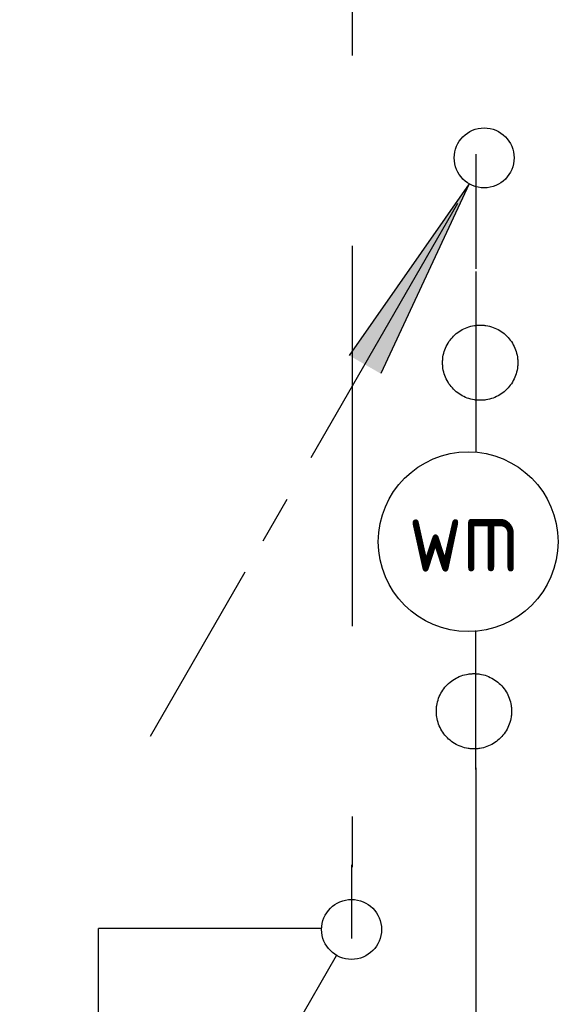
# Model space of a CAD drawing. Extents: x -132501 to 411300, y -42818 to 427495.
# Tile 277 of 330: x 199358 to 199808, y 216307 to 217128. Entities that reach past the tile are written whole.
import ezdxf

# ---------------------------------------------------------------- set-up
doc = ezdxf.new("R2010")
doc.units = 0
doc.header["$LTSCALE"] = 50
for name, pattern in [('DASHDOT', [300, 250, -25, 0, -25]), ('HIDDEN', [9.525, 6.35, -3.175]), ('KWATER', [10, 7, -1, 1, -1])]:
    doc.linetypes.add(name, pattern=pattern)
doc.layers.get('0').update_dxf_attribs({"linetype": 'CONTINUOUS'})
doc.layers.add('53---0--WATERINST', color=2, linetype='CONTINUOUS')
doc.layers.add('53WA', color=3, linetype='DASHDOT')
doc.styles.add('ISO25', font='ISO', dxfattribs={"width": 0.9, "height": 125})

# ---------------------------------------------------------------- blocks, each defined once
blk = doc.blocks.new('C177')
at = {"color": 3, "linetype": 'Continuous'}
for p, q in [((-1.018, -1.764), (-0.25, -0.433)), ((-2.036, -3.527), (-1.533, -2.655)), ((-5.541, -9.597), (-2.468, -4.275))]:
    blk.add_line(p, q, dxfattribs=at)
blk.add_circle((0, 0), 0.5, dxfattribs=at)
at = {"linetype": 'Continuous'}
blk.add_solid([(-3.536, -6.734), (-5.541, -9.597), (-4.064, -6.43)], dxfattribs=at)
blk = doc.blocks.new('C176')
at = {"linetype": 'Continuous'}
for q in [(-2.255, -3.296), (-1.727, -3.6)]:
    blk.add_line((-0.25, -0.433), q, dxfattribs=at)
at = {"color": 3, "linetype": 'Continuous'}
for p, q in [((-2.889, -5.003), (-0.437, -0.758)), ((-3.689, -6.389), (-3.289, -5.696)), ((-5.572, -9.652), (-3.989, -6.909))]:
    blk.add_line(p, q, dxfattribs=at)
blk.add_circle((0, 0), 0.5, dxfattribs=at)
at = {"linetype": 'Continuous'}
blk.add_solid([(-1.727, -3.6), (-0.25, -0.433), (-2.255, -3.296)], dxfattribs=at)

msp = doc.modelspace()

# ---------------------------------------------------------------- linework, layer by layer
at = {"layer": '53---0--WATERINST', "color": 5, "linetype": 'HIDDEN'}
msp.add_line((199635.2978, 219797.0958), (199635.2978, 216421.0296), dxfattribs=at)
at = {"layer": '53---0--WATERINST', "color": 5, "linetype": 'KWATER'}
for p, q in [((199738.7616, 217016.0258), (199738.7616, 216920.2673)), ((199738.6748, 216918.0556), (199738.6748, 216767.1758)), ((199738.6748, 216502.5561), (199738.6748, 216618.6173)), ((199738.7616, 216503.9227), (199738.7616, 215939.315)), ((199635.1663, 216361.3991), (199635.1663, 216423.0857)), ((199609.3477, 216369.9597), (199423.6565, 216369.9597)), ((199423.6565, 216097.4059), (199423.6565, 216369.9597))]:
    msp.add_line(p, q, dxfattribs=at)
at = {"layer": '53---0--WATERINST', "color": 2, "linetype": 'KWATER'}
for centre in [(199742.2722, 216842.0639), (199737.0749, 216551.1571)]:
    msp.add_circle(centre, 31.3975, dxfattribs=at)
at = {"layer": '53WA', "color": 3, "linetype": 'Continuous'}
msp.add_circle((199732.2463, 216692.6674), 75, dxfattribs=at)

# ---------------------------------------------------------------- block references
at = {"layer": '53---0--WATERINST', "color": 2, "linetype": 'KWATER', "xscale": 50, "yscale": 50, "zscale": 50}
for name, p in [('C176', (199745.5997, 217012.9575)), ('C177', (199634.9267, 216369.065))]:
    msp.add_blockref(name, p, dxfattribs=at)

# ---------------------------------------------------------------- texts
at = {"layer": '53WA', "color": 2, "linetype": 'Continuous', "style": 'ISO25', "width": 0.9}
msp.add_text('wm', height=62.5, dxfattribs=at).set_placement((199682.2463, 216667.6674))

doc.saveas('drawing.dxf')
